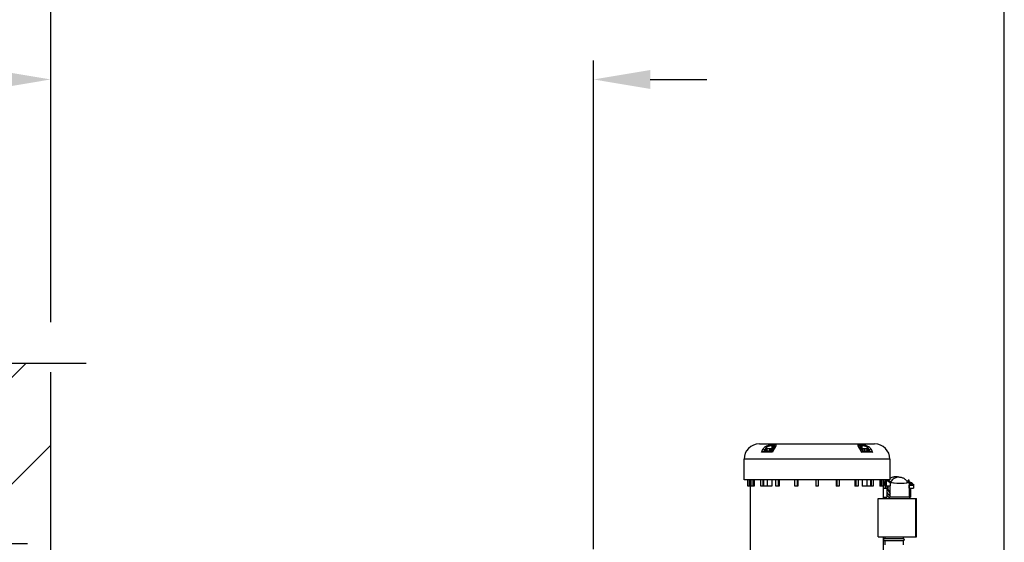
# Model space of a CAD drawing. Header units: inches. Extents: x 170 to 284, y 215 to 248.
# Tile 529 of 656: x 210.576 to 212.207, y 225.293 to 226.159. Entities that reach past the tile are written whole.
import ezdxf

# ---------------------------------------------------------------- set-up
doc = ezdxf.new("R2010")
doc.units = ezdxf.units.IN
doc.header["$LTSCALE"] = 0.25
doc.header["$MEASUREMENT"] = 0
doc.layers.add('ANNOTATIONS', color=1, linetype='Continuous')
doc.layers.add('RH FRONT OF HOOD', color=7, linetype='Continuous')
doc.styles.add('ARIAL', font='arial.ttf', dxfattribs={"height": 0.09375})
doc.dimstyles.new('STANDARD$0', dxfattribs={"dimtxt": 0.09375, "dimasz": 0.09375, "dimexe": 0.03125, "dimexo": 0.046875, "dimgap": 0.09, "dimtad": 0, "dimtih": 1, "dimtoh": 1, "dimdec": 4, "dimzin": 0, "dimdsep": 46, "dimtxsty": 'ARIAL', "dimcen": 0.09, "dimadec": 0, "dimazin": 0, "dimtfac": 1, "dimtdec": 4, "dimtofl": 0, "dimtmove": 0, "dimatfit": 1, "dimfxl": 1, "dimtolj": 1, "dimtzin": 0, "dimarcsym": 0})

# ---------------------------------------------------------------- blocks, each defined once
blk = doc.blocks.new('*D75')
at = {"layer": 'ANNOTATIONS', "color": 0, "lineweight": -2, "transparency": 16777216}
for p, q in [((209.9595, 225.3844), (209.9595, 225.4782)), ((210.5892, 225.2907), (209.9282, 225.2907)), ((211.1205, 225.238), (209.9282, 225.238)), ((209.9595, 225.1442), (209.9595, 225.0505)), ((209.9595, 225.0505), (209.8657, 225.0505))]:
    blk.add_line(p, q, dxfattribs=at)
at = {"layer": 'ANNOTATIONS', "color": 0, "transparency": 16777216}
for points in [[(209.9438, 225.3844), (209.9751, 225.3844), (209.9595, 225.2907)], [(209.9438, 225.1442), (209.9751, 225.1442), (209.9595, 225.238)]]:
    blk.add_solid(points, dxfattribs=at)
at = {"layer": 'defpoints', "color": 0, "transparency": 16777216}
for p in [(210.6361, 225.2907), (209.9595, 225.238), (211.1674, 225.238)]:
    blk.add_point(p, dxfattribs=at)
at = {"layer": 'ANNOTATIONS', "color": 0, "transparency": 16777216, "insert": (209.6118, 225.0505), "char_height": 0.09375, "attachment_point": 5, "style": 'ARIAL'}
blk.add_mtext('\\A1;2 5/8"', dxfattribs=at)
blk = doc.blocks.new('*D76')
at = {"layer": 'ANNOTATIONS', "color": 0, "lineweight": -2, "transparency": 16777216}
for p, q in [((210.6278, 225.6577), (210.6278, 226.3916)), ((212.2068, 224.9943), (212.2068, 226.3916)), ((210.7215, 226.3603), (211.107, 226.3603)), ((212.1131, 226.3603), (211.7276, 226.3603))]:
    blk.add_line(p, q, dxfattribs=at)
at = {"layer": 'ANNOTATIONS', "color": 0, "transparency": 16777216}
for points in [[(210.7215, 226.3759), (210.7215, 226.3447), (210.6278, 226.3603)], [(212.1131, 226.3759), (212.1131, 226.3447), (212.2068, 226.3603)]]:
    blk.add_solid(points, dxfattribs=at)
at = {"layer": 'defpoints', "color": 0, "transparency": 16777216}
for p in [(212.2068, 226.3603), (210.6278, 225.6108), (212.2068, 224.9474)]:
    blk.add_point(p, dxfattribs=at)
at = {"layer": 'ANNOTATIONS', "color": 0, "transparency": 16777216, "insert": (211.4173, 226.3603), "char_height": 0.09375, "attachment_point": 5, "style": 'ARIAL'}
blk.add_mtext('\\A1;DIM "A"', dxfattribs=at)
blk = doc.blocks.new('*D77')
at = {"layer": 'ANNOTATIONS', "color": 0, "lineweight": -2, "transparency": 16777216}
for p, q in [((210.6278, 225.6577), (210.6278, 226.0911)), ((211.5266, 225.2816), (211.5266, 226.0911)), ((210.534, 226.0599), (210.4403, 226.0599)), ((211.6204, 226.0599), (211.7141, 226.0599))]:
    blk.add_line(p, q, dxfattribs=at)
at = {"layer": 'ANNOTATIONS', "color": 0, "transparency": 16777216}
for points in [[(210.534, 226.0755), (210.534, 226.0442), (210.6278, 226.0599)], [(211.6204, 226.0755), (211.6204, 226.0442), (211.5266, 226.0599)]]:
    blk.add_solid(points, dxfattribs=at)
at = {"layer": 'defpoints', "color": 0, "transparency": 16777216}
for p in [(211.5266, 226.0599), (210.6278, 225.6108), (211.5266, 225.2347)]:
    blk.add_point(p, dxfattribs=at)
at = {"layer": 'ANNOTATIONS', "color": 0, "transparency": 16777216, "insert": (209.9387, 226.0599), "char_height": 0.09375, "attachment_point": 5, "style": 'ARIAL'}
blk.add_mtext('\\A1;PROJECTION ', dxfattribs=at)

msp = doc.modelspace()

# ---------------------------------------------------------------- hatches: boundary and pattern name
at = {"layer": 'RH FRONT OF HOOD'}
h = msp.add_hatch(dxfattribs=at)
h.set_pattern_fill('ANSI31', color=256, style=0)
h.set_pattern_definition([(45, (1.32574, 14.7378), (-0.08838835, 0.08838835), [])])
h.paths.add_polyline_path([(210.11216, 224.11334), (210.62778, 224.11334), (210.62778, 225.59007), (210.39129, 225.59007), (210.39129, 225.65473), (210.35288, 225.52137), (210.35288, 225.59007), (210.11216, 225.59007)])

# ---------------------------------------------------------------- linework, layer by layer
for p, q in [((210.39129, 225.59007), (210.68648, 225.59007)), ((210.62778, 220.09171), (210.62778, 225.57472)), ((211.80124, 225.45597), (211.96404, 225.45597)), ((211.82168, 225.45302), (211.82168, 225.4443)), ((211.82468, 225.44741), (211.82468, 225.45302)), ((211.96404, 225.45597), (211.99198, 225.45597)), ((211.96854, 225.45302), (211.96854, 225.44741)), ((211.97154, 225.446), (211.97154, 225.45302)), ((211.82274, 225.44215), (211.8046, 225.44215)), ((211.80708, 225.44325), (211.81083, 225.44325)), ((211.80969, 225.44325), (211.80969, 225.44588)), ((211.81083, 225.44325), (211.81083, 225.4443)), ((211.81083, 225.4443), (211.82305, 225.4443)), ((211.81083, 225.44325), (211.81817, 225.44325)), ((211.81282, 225.446), (211.81265, 225.446)), ((211.81265, 225.446), (211.81265, 225.4443)), ((211.81282, 225.44785), (211.81282, 225.446)), ((211.8205, 225.44803), (211.81307, 225.44803)), ((211.81332, 225.44752), (211.81332, 225.4443)), ((211.81786, 225.44752), (211.81786, 225.4443)), ((211.81786, 225.446), (211.82076, 225.446)), ((211.81817, 225.44325), (211.82256, 225.44325)), ((211.8213, 225.44803), (211.8205, 225.44803)), ((211.82076, 225.446), (211.82076, 225.44785)), ((211.82172, 225.446), (211.82076, 225.446)), ((211.82133, 225.44803), (211.8213, 225.44803)), ((211.82155, 225.44785), (211.82155, 225.446)), ((211.82249, 225.44316), (211.82262, 225.44348)), ((211.82438, 225.44695), (211.82437, 225.44692)), ((211.97018, 225.4443), (211.97744, 225.4443)), ((211.98862, 225.44215), (211.97048, 225.44215)), ((211.97058, 225.44352), (211.97073, 225.44316)), ((211.97066, 225.44325), (211.97505, 225.44325)), ((211.97209, 225.446), (211.97126, 225.446)), ((211.97126, 225.446), (211.97126, 225.4443)), ((211.97162, 225.446), (211.97162, 225.44785)), ((211.97209, 225.44785), (211.97209, 225.446)), ((211.98018, 225.44803), (211.97236, 225.44803)), ((211.97458, 225.44752), (211.97458, 225.4443)), ((211.97505, 225.44325), (211.97744, 225.44325)), ((211.97744, 225.4443), (211.98239, 225.4443)), ((211.97744, 225.44325), (211.98239, 225.44325)), ((211.97936, 225.44752), (211.97936, 225.4443)), ((211.98044, 225.446), (211.98044, 225.44785)), ((211.98081, 225.446), (211.98044, 225.446)), ((211.98081, 225.446), (211.98081, 225.4443)), ((211.98239, 225.4443), (211.98239, 225.44325)), ((211.98239, 225.44325), (211.98614, 225.44325)), ((211.98353, 225.44588), (211.98353, 225.44325)), ((211.77581, 225.39663), (211.77581, 225.43054)), ((211.98203, 225.43054), (211.77581, 225.43054)), ((212.01741, 225.43054), (211.98203, 225.43054)), ((212.01741, 225.43054), (212.01741, 225.39663)), ((211.80825, 225.39663), (211.77581, 225.39663)), ((211.78225, 225.38603), (211.78225, 225.39663)), ((211.78437, 225.38603), (211.78225, 225.38603)), ((211.78437, 225.39663), (211.78437, 225.38603)), ((211.78677, 225.38603), (211.78437, 225.38603)), ((211.78674, 225.07602), (211.78674, 225.38603)), ((211.78677, 225.39663), (211.78677, 225.38603)), ((211.78775, 225.38603), (211.78775, 225.39663)), ((211.79052, 225.38603), (211.78775, 225.38603)), ((211.79052, 225.39663), (211.79052, 225.38603)), ((211.7928, 225.38603), (211.79052, 225.38603)), ((211.7928, 225.39663), (211.7928, 225.38603)), ((211.80369, 225.38603), (211.80369, 225.39663)), ((211.80705, 225.38603), (211.80369, 225.38603)), ((211.80705, 225.39663), (211.80705, 225.38603)), ((211.80825, 225.38603), (211.80705, 225.38603)), ((211.81424, 225.39663), (211.80825, 225.39663)), ((211.80825, 225.39663), (211.80825, 225.38603)), ((211.81424, 225.38603), (211.80825, 225.38603)), ((211.97898, 225.39663), (211.81424, 225.39663)), ((211.81424, 225.39663), (211.81424, 225.38603)), ((211.82158, 225.38603), (211.81424, 225.38603)), ((211.82158, 225.39663), (211.82158, 225.38603)), ((211.82852, 225.38603), (211.82852, 225.39663)), ((211.83235, 225.38603), (211.82852, 225.38603)), ((211.83235, 225.39663), (211.83235, 225.38603)), ((211.83376, 225.38603), (211.83235, 225.38603)), ((211.83376, 225.39663), (211.83376, 225.38603)), ((211.85981, 225.38603), (211.85981, 225.39663)), ((211.86394, 225.38603), (211.85981, 225.38603)), ((211.86394, 225.39663), (211.86394, 225.38603)), ((211.86468, 225.38603), (211.86394, 225.38603)), ((211.86468, 225.39663), (211.86468, 225.38603)), ((211.89449, 225.39663), (211.89449, 225.38603)), ((211.89873, 225.38603), (211.89449, 225.38603)), ((211.89873, 225.39663), (211.89873, 225.38603)), ((211.92854, 225.39663), (211.92854, 225.38603)), ((211.92928, 225.38603), (211.92854, 225.38603)), ((211.92928, 225.39663), (211.92928, 225.38603)), ((211.93341, 225.38603), (211.92928, 225.38603)), ((211.93341, 225.39663), (211.93341, 225.38603)), ((211.95946, 225.39663), (211.95946, 225.38603)), ((211.96087, 225.38603), (211.95946, 225.38603)), ((211.96087, 225.39663), (211.96087, 225.38603)), ((211.9647, 225.38603), (211.96087, 225.38603)), ((211.9647, 225.39663), (211.9647, 225.38603)), ((211.97164, 225.39663), (211.97164, 225.38603)), ((211.97898, 225.38603), (211.97164, 225.38603)), ((211.98497, 225.39663), (211.97898, 225.39663)), ((211.97898, 225.39663), (211.97898, 225.38603)), ((211.98497, 225.38603), (211.97898, 225.38603)), ((212.01741, 225.39663), (211.98497, 225.39663)), ((211.98497, 225.39663), (211.98497, 225.38603)), ((211.98617, 225.38603), (211.98497, 225.38603)), ((211.98617, 225.39663), (211.98617, 225.38603)), ((211.98953, 225.38603), (211.98617, 225.38603)), ((211.98953, 225.39663), (211.98953, 225.38603)), ((212.00042, 225.39663), (212.00042, 225.38603)), ((212.0027, 225.38603), (212.00042, 225.38603)), ((212.0027, 225.39663), (212.0027, 225.38603)), ((212.00547, 225.38603), (212.0027, 225.38603)), ((212.00547, 225.39663), (212.00547, 225.38603)), ((212.00645, 225.39663), (212.00645, 225.38603)), ((212.00645, 225.39135), (212.00885, 225.39135)), ((212.00645, 225.39094), (212.00885, 225.39094)), ((212.00885, 225.38917), (212.00645, 225.38917)), ((212.00885, 225.38764), (212.00645, 225.38764)), ((212.00885, 225.38764), (212.00645, 225.38764)), ((212.00645, 225.38603), (212.00647, 225.38603)), ((212.00647, 225.38603), (212.00647, 225.36577)), ((212.00885, 225.39663), (212.00885, 225.38603)), ((212.01097, 225.38603), (212.00885, 225.38603)), ((212.01026, 225.38255), (212.01026, 225.38603)), ((212.01097, 225.39663), (212.01097, 225.38603)), ((212.01097, 225.39032), (212.01228, 225.39595)), ((212.01097, 225.39135), (212.01121, 225.39135)), ((212.01097, 225.39052), (212.01119, 225.39094)), ((212.01097, 225.39094), (212.01111, 225.39094)), ((212.01097, 225.38679), (212.01779, 225.38679)), ((212.01397, 225.39595), (212.01228, 225.39595)), ((212.01228, 225.39595), (212.01779, 225.39213)), ((212.01234, 225.38679), (212.01234, 225.36797)), ((212.01948, 225.39213), (212.01397, 225.39595)), ((212.01773, 225.3678), (212.01773, 225.38542)), ((212.01779, 225.39213), (212.01779, 225.38679)), ((212.02862, 225.4012), (212.03236, 225.4012)), ((212.03236, 225.4012), (212.03349, 225.40116)), ((212.0475, 225.39595), (212.04752, 225.39213)), ((212.04919, 225.39595), (212.0475, 225.39595)), ((212.0475, 225.39181), (212.0475, 225.39595)), ((212.04752, 225.39213), (212.04752, 225.39183)), ((212.04921, 225.39213), (212.04919, 225.39595)), ((212.04927, 225.39196), (212.04927, 225.3678)), ((212.04927, 225.39135), (212.05384, 225.39135)), ((212.04927, 225.39094), (212.05405, 225.39094)), ((212.04927, 225.38917), (212.04929, 225.38917)), ((212.04927, 225.38255), (212.04927, 225.38764)), ((212.04927, 225.38764), (212.04927, 225.38764)), ((212.05654, 225.38764), (212.04927, 225.38764)), ((212.04929, 225.38917), (212.05656, 225.38917)), ((212.04929, 225.38917), (212.04929, 225.38764)), ((212.04929, 225.38764), (212.05656, 225.38764)), ((212.05405, 225.39094), (212.05405, 225.38917)), ((212.05654, 225.38764), (212.05654, 225.38255)), ((212.05656, 225.38917), (212.05656, 225.38764)), ((212.00647, 225.38255), (212.01026, 225.38255)), ((212.00678, 225.36797), (212.00678, 225.38255)), ((212.01026, 225.38255), (212.01463, 225.38255)), ((212.04927, 225.38255), (212.04927, 225.38255)), ((212.04927, 225.38255), (212.05654, 225.38255)), ((212.05137, 225.38255), (212.05137, 225.36797)), ((211.99805, 225.30219), (211.99805, 225.36577)), ((211.99805, 225.36577), (212.05981, 225.36577)), ((212.00678, 225.36797), (212.01234, 225.36797)), ((212.01655, 225.36577), (212.01655, 225.3678)), ((212.05046, 225.3678), (212.01655, 225.3678)), ((212.04927, 225.36797), (212.05137, 225.36797)), ((212.05046, 225.3678), (212.05046, 225.36577)), ((212.05981, 225.36577), (212.05981, 225.30219)), ((212.05981, 225.36577), (212.06116, 225.36577)), ((212.06116, 225.30219), (212.06116, 225.36577)), ((211.99805, 225.30219), (212.05981, 225.30219)), ((212.00647, 225.30219), (212.00647, 225.07602)), ((212.00949, 225.29953), (212.00949, 225.30219)), ((212.00949, 225.29953), (212.03916, 225.29953)), ((212.00949, 225.28893), (212.00949, 225.29529)), ((212.02562, 225.29529), (212.00949, 225.29529)), ((212.03916, 225.29529), (212.02562, 225.29529)), ((212.03916, 225.30219), (212.03916, 225.29953)), ((212.03916, 225.29529), (212.03916, 225.28893)), ((212.05981, 225.30219), (212.06116, 225.30219))]:
    msp.add_line(p, q, dxfattribs=at)
at = {"layer": 'RH FRONT OF HOOD', "flags": 128}
for points in [[(211.96888, 225.44685), (211.96887, 225.44687), (211.96883, 225.44695)], [(212.0065, 225.3925), (212.00649, 225.39251), (212.00649, 225.39251), (212.00649, 225.39252), (212.00649, 225.39252), (212.00649, 225.39252), (212.0065, 225.39251), (212.0065, 225.39251), (212.00651, 225.3925)]]:
    msp.add_lwpolyline(points, dxfattribs=at)
at = {"layer": 'RH FRONT OF HOOD'}
for centre, radius, start, end in [((211.80124, 225.43054), 0.02543, 90, 180), ((211.82372, 225.45319), 0.00205, 119.47145, 184.83612), ((211.82674, 225.45317), 0.00207, 119.31053, 184.24162), ((211.96648, 225.45317), 0.00207, 355.75838, 60.68947), ((211.9695, 225.45319), 0.00205, 355.16388, 60.52855), ((211.99198, 225.43054), 0.02543, 0, 90), ((211.8069, 225.44363), 0.00359, 38.82187, 87.53746), ((211.82499, 225.44646), 0.000774, 77.10058, 140.89204), ((211.96823, 225.44646), 0.000774, 38.96897, 102.91844), ((211.98632, 225.44363), 0.00359, 92.46254, 141.17813), ((212.00955, 225.38412), 0.00892, 94.43136, 110.01226), ((212.00957, 225.38412), 0.00892, 77.15922, 80.98274), ((212.00955, 225.38411), 0.00893, 77.08678, 80.90372), ((212.02764, 225.38505), 0.01487, 173.25856, 228.20427), ((212.02988, 225.38679), 0.01582, 179.99915, 195.53614), ((212.03238, 225.38559), 0.01562, 90.04616, 152.52334), ((212.04886, 225.38493), 0.00811, 99.65775, 107.24532), ((212.04835, 225.38525), 0.00779, 96.24842, 102.72924), ((212.04835, 225.38504), 0.008, 79.94839, 83.82632), ((212.04965, 225.38304), 0.00948, 86.34748, 92.65924), ((212.04884, 225.38524), 0.00779, 77.27147, 85.271), ((212.04909, 225.39158), 0.00148, 38.27736, 74.64127), ((212.04859, 225.38417), 0.0089, 53.83324, 77.26867), ((212.05354, 225.39094), 0.000509, 0, 53.83324), ((212.02872, 225.38674), 0.0198, 214.17228, 236.29067), ((212.02842, 225.38674), 0.0198, 215.66447, 237.31447), ((212.02874, 225.38678), 0.01578, 195.52092, 225.75844), ((212.00949, 225.29741), 0.00212, 90, 270), ((212.03916, 225.29741), 0.00212, 270, 90)]:
    msp.add_arc(centre, radius, start, end, dxfattribs=at)
at = {"layer": 'RH FRONT OF HOOD', "extrusion": (0, 0, -1)}
for centre, major_axis, ratio, start_param, end_param in [((212.0335, 225.38679), (0.01163, 0.01163), 0.9163312, 3.8833576, 3.970624), ((212.0335, 225.39213), (0.01577, -0.00017), 0.1200862, 6.1946386, 9.3362312), ((212.0335, 225.39213), (0.01407, -0.00015), 0.1200862, 6.1946386, 9.3362312)]:
    msp.add_ellipse(centre, major_axis=major_axis, ratio=ratio, start_param=start_param, end_param=end_param, dxfattribs=at)
at = {"layer": 'RH FRONT OF HOOD'}
for points, knots in [([(211.80705, 225.44721), (211.80782, 225.44845), (211.80876, 225.44957), (211.81019, 225.45082), (211.8105, 225.45106), (211.81112, 225.45153), (211.81144, 225.45175), (211.81211, 225.45217), (211.81245, 225.45237), (211.81316, 225.45275), (211.81353, 225.45293), (211.81465, 225.45343), (211.81541, 225.45371), (211.81659, 225.45407), (211.81699, 225.45418), (211.81777, 225.45437), (211.81816, 225.45445), (211.81893, 225.4546), (211.81931, 225.45467), (211.82006, 225.45478), (211.82043, 225.45482), (211.82148, 225.45493), (211.82213, 225.45497), (211.82271, 225.45498)], [0, 0, 0, 0, 0.25, 0.25, 0.3125, 0.3125, 0.375, 0.375, 0.4375, 0.4375, 0.5, 0.5, 0.625, 0.625, 0.6875, 0.6875, 0.75, 0.75, 0.8125, 0.8125, 0.875, 0.875, 1, 1, 1, 1]), ([(211.82168, 225.45302), (211.82121, 225.45302), (211.8207, 225.45298), (211.81986, 225.45288), (211.81957, 225.45284), (211.81898, 225.45273), (211.81868, 225.45267), (211.81807, 225.45253), (211.81776, 225.45245), (211.81714, 225.45227), (211.81683, 225.45216), (211.81591, 225.45182), (211.81531, 225.45155), (211.81444, 225.45107), (211.81416, 225.4509), (211.81362, 225.45054), (211.81336, 225.45036), (211.81261, 225.44977), (211.81214, 225.44933), (211.81089, 225.44796), (211.81023, 225.44696), (211.80969, 225.44588)], [0, 0, 0, 0, 0.125, 0.125, 0.1875, 0.1875, 0.25, 0.25, 0.3125, 0.3125, 0.375, 0.375, 0.5, 0.5, 0.5625, 0.5625, 0.625, 0.625, 0.75, 0.75, 1, 1, 1, 1]), ([(211.82438, 225.44693), (211.82465, 225.44737), (211.82525, 225.44834), (211.82604, 225.44959), (211.82668, 225.45067), (211.82703, 225.45136), (211.82716, 225.45175), (211.82716, 225.45172), (211.82716, 225.45172)], [0, 0, 0, 0, 0.18979092, 0.4236006, 0.62216511, 0.79377706, 0.93265912, 1, 1, 1, 1]), ([(211.82706, 225.45165), (211.82706, 225.45193), (211.82706, 225.45257), (211.82616, 225.45293), (211.82512, 225.45299), (211.82468, 225.45302)], [0, 0, 0, 0, 0.29428894, 0.69677882, 1, 1, 1, 1]), ([(211.82573, 225.45498), (211.82631, 225.45497), (211.82681, 225.45493), (211.82765, 225.45479), (211.82797, 225.45468), (211.82832, 225.45445), (211.82841, 225.45437), (211.82855, 225.45417), (211.8286, 225.45406), (211.82868, 225.45371), (211.82865, 225.45342), (211.82844, 225.45275), (211.82827, 225.45238), (211.82794, 225.45175), (211.82782, 225.45152), (211.82755, 225.45106), (211.8274, 225.45082), (211.82664, 225.44957), (211.82592, 225.44845), (211.82516, 225.44721)], [0, 0, 0, 0, 0.125, 0.125, 0.25, 0.25, 0.3125, 0.3125, 0.375, 0.375, 0.5, 0.5, 0.625, 0.625, 0.6875, 0.6875, 0.75, 0.75, 1, 1, 1, 1]), ([(211.96806, 225.44721), (211.9673, 225.44845), (211.96658, 225.44957), (211.96581, 225.45082), (211.96567, 225.45106), (211.9654, 225.45153), (211.96528, 225.45175), (211.96506, 225.45217), (211.96496, 225.45237), (211.96479, 225.45275), (211.96472, 225.45293), (211.96457, 225.45343), (211.96454, 225.45371), (211.96462, 225.45407), (211.96467, 225.45418), (211.96481, 225.45437), (211.96491, 225.45445), (211.96514, 225.4546), (211.96528, 225.45467), (211.9656, 225.45478), (211.96579, 225.45482), (211.96641, 225.45493), (211.96691, 225.45497), (211.96749, 225.45498)], [0, 0, 0, 0, 0.25, 0.25, 0.3125, 0.3125, 0.375, 0.375, 0.4375, 0.4375, 0.5, 0.5, 0.625, 0.625, 0.6875, 0.6875, 0.75, 0.75, 0.8125, 0.8125, 0.875, 0.875, 1, 1, 1, 1]), ([(211.96606, 225.45176), (211.96606, 225.45172), (211.96608, 225.45165), (211.96631, 225.45109), (211.96676, 225.45029), (211.96746, 225.44913), (211.96819, 225.448), (211.96868, 225.44719), (211.96884, 225.44693)], [0, 0, 0, 0, 0.1347757, 0.284226, 0.4547139, 0.6562888, 0.8901459, 1, 1, 1, 1]), ([(211.96854, 225.45302), (211.96797, 225.45298), (211.96682, 225.45289), (211.96608, 225.45244), (211.96613, 225.45185), (211.96615, 225.45165)], [0, 0, 0, 0, 0.3976401, 0.7986408, 1, 1, 1, 1]), ([(211.9705, 225.45498), (211.97109, 225.45497), (211.97174, 225.45493), (211.97317, 225.45479), (211.97391, 225.45468), (211.97507, 225.45445), (211.97546, 225.45437), (211.97625, 225.45417), (211.97664, 225.45406), (211.97781, 225.45371), (211.97858, 225.45342), (211.98007, 225.45275), (211.98078, 225.45238), (211.98178, 225.45175), (211.9821, 225.45152), (211.98273, 225.45106), (211.98303, 225.45082), (211.98446, 225.44957), (211.98539, 225.44845), (211.98617, 225.44721)], [0, 0, 0, 0, 0.125, 0.125, 0.25, 0.25, 0.3125, 0.3125, 0.375, 0.375, 0.5, 0.5, 0.625, 0.625, 0.6875, 0.6875, 0.75, 0.75, 1, 1, 1, 1]), ([(211.98353, 225.44588), (211.98299, 225.44696), (211.98233, 225.44796), (211.98108, 225.44933), (211.98061, 225.44976), (211.97961, 225.45055), (211.97907, 225.45091), (211.97792, 225.45155), (211.97732, 225.45182), (211.9764, 225.45216), (211.97609, 225.45226), (211.97547, 225.45245), (211.97516, 225.45253), (211.97424, 225.45274), (211.97365, 225.45284), (211.97253, 225.45298), (211.97201, 225.45302), (211.97154, 225.45302)], [0, 0, 0, 0, 0.25, 0.25, 0.375, 0.375, 0.5, 0.5, 0.625, 0.625, 0.6875, 0.6875, 0.75, 0.75, 0.875, 0.875, 1, 1, 1, 1]), ([(211.8046, 225.44215), (211.80493, 225.44306), (211.80531, 225.44394), (211.80612, 225.44563), (211.80657, 225.44644), (211.80705, 225.44721)], [0, 0, 0, 0, 0.5, 0.5, 1, 1, 1, 1]), ([(211.80708, 225.44325), (211.80685, 225.44325), (211.80662, 225.44322), (211.80616, 225.4431), (211.80594, 225.44302), (211.80531, 225.44272), (211.80492, 225.44245), (211.8046, 225.44215)], [0, 0, 0, 0, 0.25, 0.25, 0.5, 0.5, 1, 1, 1, 1]), ([(211.81332, 225.44752), (211.81324, 225.44773), (211.81316, 225.44788), (211.81303, 225.44797), (211.81299, 225.44798), (211.8129, 225.44795), (211.81286, 225.44791), (211.81282, 225.44785)], [0, 0, 0, 0, 0.5, 0.5, 0.75, 0.75, 1, 1, 1, 1]), ([(211.81786, 225.44752), (211.81749, 225.44766), (211.81712, 225.44777), (211.81636, 225.44793), (211.81598, 225.44797), (211.81521, 225.44797), (211.81482, 225.44793), (211.81406, 225.44777), (211.81369, 225.44766), (211.81332, 225.44752)], [0, 0, 0, 0, 0.25, 0.25, 0.5, 0.5, 0.75, 0.75, 1, 1, 1, 1]), ([(211.82076, 225.44785), (211.82052, 225.44791), (211.82028, 225.44795), (211.81979, 225.44798), (211.81954, 225.44797), (211.8188, 225.44788), (211.81833, 225.44773), (211.81786, 225.44752)], [0, 0, 0, 0, 0.25, 0.25, 0.5, 0.5, 1, 1, 1, 1]), ([(211.82274, 225.44215), (211.82274, 225.44215), (211.82264, 225.44236), (211.82248, 225.44275), (211.8224, 225.44312), (211.82248, 225.44317), (211.8225, 225.44319)], [0, 0, 0, 0, 0.0045373, 0.4057717, 0.8310549, 1, 1, 1, 1]), ([(211.82262, 225.44348), (211.82271, 225.44371), (211.82318, 225.44492), (211.82379, 225.44608), (211.82437, 225.44691), (211.82439, 225.44694)], [0, 0, 0, 0, 0.1889953, 0.96857545, 1, 1, 1, 1]), ([(211.82516, 225.44721), (211.82469, 225.44644), (211.82425, 225.44563), (211.82344, 225.44394), (211.82307, 225.44306), (211.82274, 225.44215)], [0, 0, 0, 0, 0.5, 0.5, 1, 1, 1, 1]), ([(211.97048, 225.44215), (211.97015, 225.44306), (211.96978, 225.44394), (211.96897, 225.44563), (211.96853, 225.44644), (211.96806, 225.44721)], [0, 0, 0, 0, 0.5, 0.5, 1, 1, 1, 1]), ([(211.96883, 225.44694), (211.9693, 225.44616), (211.96995, 225.44508), (211.97044, 225.44385), (211.97058, 225.44352)], [0, 0, 0, 0, 0.7234797, 1, 1, 1, 1]), ([(211.97048, 225.44215), (211.97048, 225.44215), (211.97058, 225.44236), (211.97074, 225.44275), (211.97082, 225.44312), (211.97074, 225.44318), (211.97071, 225.4432)], [0, 0, 0, 0, 0.0044437, 0.3973988, 0.8139064, 1, 1, 1, 1]), ([(211.97458, 225.44752), (211.97418, 225.44773), (211.97377, 225.44788), (211.97315, 225.44797), (211.97293, 225.44798), (211.97251, 225.44795), (211.9723, 225.44791), (211.97209, 225.44785)], [0, 0, 0, 0, 0.5, 0.5, 0.75, 0.75, 1, 1, 1, 1]), ([(211.97458, 225.44752), (211.97497, 225.44766), (211.97536, 225.44777), (211.97616, 225.44793), (211.97656, 225.44797), (211.97737, 225.44797), (211.97778, 225.44793), (211.97858, 225.44777), (211.97897, 225.44766), (211.97936, 225.44752)], [0, 0, 0, 0, 0.25, 0.25, 0.5, 0.5, 0.75, 0.75, 1, 1, 1, 1]), ([(211.98044, 225.44785), (211.98035, 225.44791), (211.98026, 225.44795), (211.98008, 225.44798), (211.97999, 225.44797), (211.97971, 225.44788), (211.97953, 225.44773), (211.97936, 225.44752)], [0, 0, 0, 0, 0.25, 0.25, 0.5, 0.5, 1, 1, 1, 1]), ([(211.98614, 225.44325), (211.98637, 225.44325), (211.9866, 225.44322), (211.98706, 225.4431), (211.98728, 225.44302), (211.98791, 225.44272), (211.9883, 225.44245), (211.98862, 225.44215)], [0, 0, 0, 0, 0.25, 0.25, 0.5, 0.5, 1, 1, 1, 1]), ([(211.98617, 225.44721), (211.98665, 225.44644), (211.98709, 225.44563), (211.98791, 225.44394), (211.98829, 225.44306), (211.98862, 225.44215)], [0, 0, 0, 0, 0.5, 0.5, 1, 1, 1, 1]), ([(212.01741, 225.39869), (212.01789, 225.39904), (212.01908, 225.39992), (212.02125, 225.40092), (212.02381, 225.4017), (212.02647, 225.40206), (212.02913, 225.40196), (212.03113, 225.40167), (212.03217, 225.40128), (212.03237, 225.4012)], [0, 0, 0, 0, 0.1127835, 0.28191, 0.4510196, 0.6201148, 0.7891996, 0.9582787, 1, 1, 1, 1]), ([(212.0143, 225.39572), (212.01444, 225.39593), (212.01466, 225.39626), (212.01496, 225.39653), (212.01506, 225.39663)], [0, 0, 0, 0, 0.63921865, 1, 1, 1, 1]), ([(212.03236, 225.4012), (212.03318, 225.40117), (212.03483, 225.40109), (212.03719, 225.40051), (212.03938, 225.39963), (212.04132, 225.39848), (212.04301, 225.39715), (212.04444, 225.39568), (212.0456, 225.39415), (212.04645, 225.39273), (212.04683, 225.39186), (212.04699, 225.39151)], [0, 0, 0, 0, 0.1303137, 0.2607855, 0.3853445, 0.5046539, 0.6190293, 0.7285375, 0.8330234, 0.9321223, 1, 1, 1, 1]), ([(212.01655, 225.36744), (212.01602, 225.36775), (212.01474, 225.3685), (212.01333, 225.36966), (212.01257, 225.37057), (212.01234, 225.37084)], [0, 0, 0, 0, 0.3297633, 0.8014427, 1, 1, 1, 1]), ([(212.01655, 225.36658), (212.01534, 225.36719), (212.01355, 225.36809), (212.01263, 225.36935), (212.01234, 225.36976)], [0, 0, 0, 0, 0.6795897, 1, 1, 1, 1]), ([(212.00854, 225.36577), (212.00872, 225.36601), (212.00908, 225.36646), (212.00958, 225.3668), (212.00982, 225.36696)], [0, 0, 0, 0, 0.5178632, 1, 1, 1, 1]), ([(212.0114, 225.36577), (212.01122, 225.36593), (212.01045, 225.36657), (212.00981, 225.36733), (212.00948, 225.36796), (212.00948, 225.36797)], [0, 0, 0, 0, 0.2369393, 0.9792441, 1, 1, 1, 1]), ([(212.00977, 225.36577), (212.00978, 225.36603), (212.0098, 225.36662), (212.00983, 225.36718), (212.00985, 225.36749)], [0, 0, 0, 0, 0.43468297, 1, 1, 1, 1])]:
    msp.add_open_spline(points, degree=3, knots=knots, dxfattribs=at)
for points in [[(211.82468, 225.45302), (211.82368, 225.45303), (211.82268, 225.45303), (211.82168, 225.45302)], [(211.82271, 225.45498), (211.82372, 225.45499), (211.82472, 225.45499), (211.82573, 225.45498)], [(211.96749, 225.45498), (211.96849, 225.45499), (211.9695, 225.45499), (211.9705, 225.45498)], [(211.97154, 225.45302), (211.97054, 225.45303), (211.96954, 225.45303), (211.96854, 225.45302)], [(211.80969, 225.44588), (211.80918, 225.44505), (211.80871, 225.44417), (211.80829, 225.44325)], [(211.82076, 225.44785), (211.82067, 225.44791), (211.82059, 225.44797), (211.8205, 225.44803)], [(211.8213, 225.44803), (211.82138, 225.44797), (211.82147, 225.44791), (211.82155, 225.44785)], [(211.97162, 225.44785), (211.97171, 225.44791), (211.9718, 225.44797), (211.97189, 225.44803)], [(211.97236, 225.44803), (211.97227, 225.44797), (211.97218, 225.44791), (211.97209, 225.44785)], [(211.98044, 225.44785), (211.98036, 225.44791), (211.98027, 225.44797), (211.98018, 225.44803)], [(211.98493, 225.44325), (211.98451, 225.44417), (211.98404, 225.44505), (211.98353, 225.44588)]]:
    msp.add_open_spline(points, degree=3, dxfattribs=at)

# ---------------------------------------------------------------- dimensions: what is measured, and where the dimension line sits
at = {"layer": 'ANNOTATIONS'}
dim = msp.add_linear_dim(base=(212.20681, 226.36032), p1=(210.62778, 225.61082), p2=(212.20681, 224.94742), text='DIM "A"', dimstyle='STANDARD$0', dxfattribs=at)
dim.commit()
dim.dimension.update_dxf_attribs({"geometry": '*D76', "text_midpoint": (211.4173, 226.36032)})
dim = msp.add_linear_dim(base=(211.52661, 226.05987), p1=(210.62778, 225.61082), p2=(211.52661, 225.23475), text='PROJECTION ', dimstyle='STANDARD$0', dxfattribs=at)
dim.commit()
dim.dimension.update_dxf_attribs({"geometry": '*D77', "text_midpoint": (209.93867, 226.05987), "dimtype": 160})
dim = msp.add_linear_dim(base=(209.95947, 225.23798), p1=(210.63607, 225.29065), p2=(211.16736, 225.23798), angle=90, text='2 5/8"', dimstyle='STANDARD$0', dxfattribs=at)
dim.commit()
dim.dimension.update_dxf_attribs({"geometry": '*D75', "text_midpoint": (209.61181, 225.05048)})

doc.saveas('drawing.dxf')
